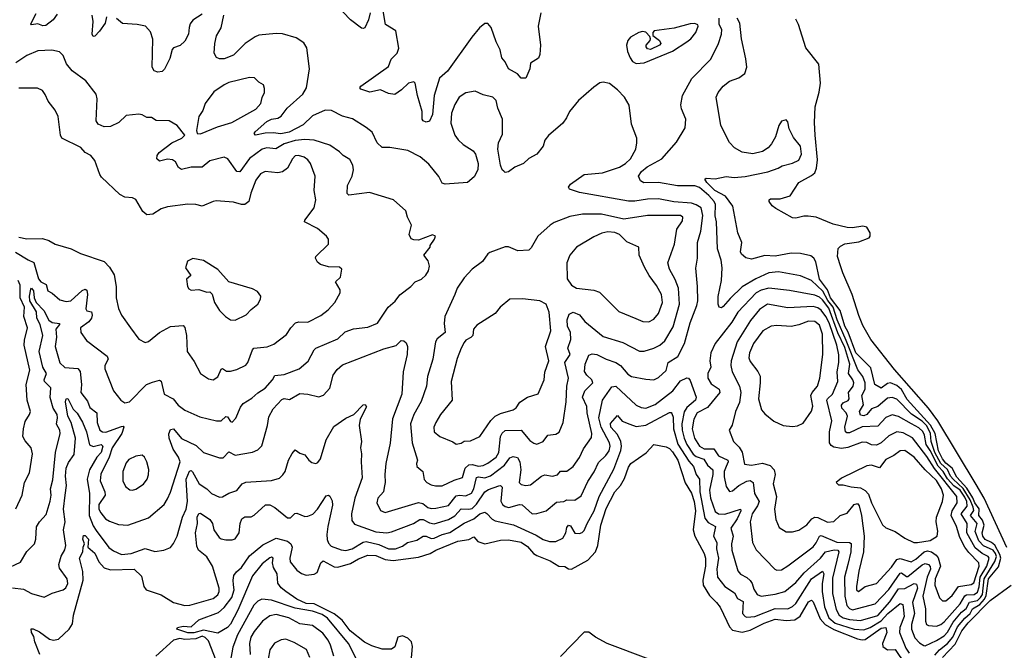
# Model space of a CAD drawing. Extents: x 1246230 to 1426786, y 660032 to 763141.
# Tile 478 of 566: x 1402920 to 1409155, y 711211 to 715206. Entities that reach past the tile are written whole.
import ezdxf

# ---------------------------------------------------------------- set-up
doc = ezdxf.new("R2010")
doc.units = 0

msp = doc.modelspace()

# ---------------------------------------------------------------- linework, layer by layer
at = {"layer": '0CON10XD'}
for points in [[(1405139.7, 715250.3), (1405130, 715205), (1405106.2, 715155), (1405095, 715150), (1405085, 715153.3), (1405014.3, 715204.3), (1404925, 715300)], [(1402875, 711606.9), (1402945, 711598.6), (1402995, 711572.1), (1403075, 711547.5), (1403125, 711572.9), (1403195, 711593.8), (1403212.1, 711607.9), (1403225.3, 711635), (1403221.2, 711665), (1403171.9, 711731.9), (1403167.5, 711755), (1403181.9, 711808.1), (1403205, 711848.1), (1403212.5, 711875), (1403197.3, 711975), (1403207.6, 712025), (1403196.9, 712105), (1403207.2, 712195), (1403216.2, 712255), (1403209.8, 712315), (1403214.8, 712365.2), (1403228.7, 712401.3), (1403265, 712451.2), (1403273, 712555), (1403245.4, 712655.4), (1403224.3, 712695), (1403210, 712785), (1403215, 712804.3), (1403225, 712805.5), (1403259.3, 712739.3), (1403285, 712712.7), (1403317.5, 712657.5), (1403342.8, 712595), (1403362.9, 712512.9), (1403385, 712501.9), (1403435, 712514.2), (1403445.6, 712505), (1403436.1, 712465), (1403409.5, 712435), (1403361.3, 712355), (1403346.7, 712295), (1403362.3, 712205), (1403359.1, 712065), (1403385, 711999.3), (1403405, 711970.5), (1403485, 711862.5), (1403515, 711840.9), (1403565, 711818.8), (1403625, 711825.3), (1403715, 711855.6), (1403775, 711838.2), (1403833.4, 711846.6), (1403875, 711861.9), (1403895, 711887.5), (1403917.2, 711935), (1403952, 712055), (1403975.2, 712105), (1403982.6, 712155), (1403974.9, 712295.1), (1403995, 712346.4), (1404005, 712349.5), (1404015, 712341.4), (1404057.5, 712265), (1404105, 712233.6), (1404135, 712204.6), (1404185, 712181.1), (1404205, 712183.8), (1404245, 712206.8), (1404295, 712224.5), (1404328.6, 712265), (1404352.6, 712277.4), (1404515, 712287.5), (1404565, 712301.9), (1404586.9, 712323.1), (1404600.6, 712345), (1404621.4, 712415), (1404645, 712458.8), (1404665, 712481.2), (1404695, 712460), (1404725, 712449.2), (1404751.4, 712415), (1404770.7, 712400.7), (1404795, 712395.5), (1404808.1, 712401.9), (1404825.4, 712425), (1404861.5, 712545), (1404910, 712630), (1404985, 712682.5), (1405035.3, 712704.7), (1405095, 712765.5), (1405108.5, 712768.5), (1405115.7, 712754.3), (1405076.6, 712675), (1405070.4, 712635), (1405085.5, 712535), (1405077.8, 712495), (1405085.4, 712455.4), (1405082.1, 712405), (1405088.2, 712305), (1405043.1, 712175), (1405022.1, 712075), (1405023.8, 712033.8), (1405040.8, 712010.8), (1405175, 711961), (1405244.8, 711955.2), (1405275, 711961.1), (1405414.4, 712015.6), (1405455, 712040.7), (1405475, 712040.2), (1405515, 712018.7), (1405545, 712012.2), (1405635, 712040.4), (1405676.2, 712063.8), (1405715, 712107.5), (1405765, 712105.2), (1405785, 712110.4), (1405813.4, 712136.6), (1405865, 712215.3), (1405889.1, 712230.9), (1405955, 712253.8), (1405965, 712254.4), (1405974.6, 712244.6), (1405967, 712157), (1405976.9, 712135), (1405995, 712122.1), (1406016.9, 712116.9), (1406085, 712134.7), (1406102.5, 712132.5), (1406165, 712076.4), (1406195, 712077.9), (1406253.8, 712095), (1406320, 712150), (1406365, 712154.6), (1406385.2, 712164.8), (1406435, 712162.7), (1406475, 712190.6), (1406519, 712281), (1406558.7, 712341.3), (1406585, 712401.9), (1406632.5, 712445), (1406652.2, 712475), (1406659.1, 712505), (1406656.1, 712525), (1406602.1, 712625), (1406588.2, 712685), (1406610, 712795), (1406670.2, 712879.8), (1406695, 712884.5), (1406825, 712763.6), (1406855, 712748.8), (1406885, 712744.6), (1406945, 712767.6), (1407055.2, 712854.8), (1407105, 712918.8), (1407145, 712937.3), (1407155, 712934.4), (1407165, 712920.8), (1407205, 712816), (1407200, 712795), (1407145, 712749.8), (1407128.4, 712721.6), (1407112.9, 712645), (1407114.6, 712605), (1407127.3, 712555), (1407144.6, 712515), (1407184.4, 712454.4), (1407205, 712439.2), (1407252.9, 712422.9), (1407275, 712383.6), (1407310.3, 712355), (1407309.1, 712325), (1407287.4, 712225), (1407295.7, 712175), (1407325, 712090), (1407345.2, 712075.2), (1407385, 712073.9), (1407485.8, 712105), (1407486.4, 712095), (1407463.3, 712045), (1407423.9, 711985), (1407438.6, 711935), (1407428, 711885), (1407428.9, 711845), (1407468.2, 711715), (1407484.8, 711694.8), (1407525, 711672.1), (1407545, 711652.7), (1407558.7, 711635), (1407569.1, 711599.1), (1407590, 711565), (1407615, 711554.6), (1407705, 711567.6), (1407765, 711584.1), (1407835, 711641.3), (1407888.6, 711701.4), (1407992.4, 711795), (1408022.5, 711835), (1408077.9, 711847.9), (1408101.2, 711845), (1408107.3, 711835), (1408068.2, 711668.2), (1408068.2, 711571.8), (1408089.9, 711469.9), (1408109.6, 711435), (1408135, 711417.4), (1408175, 711407), (1408245, 711401), (1408355, 711431.6), (1408431, 711519), (1408485, 711600.8), (1408526.4, 711603.6), (1408584.5, 711635.5), (1408600.3, 711630.2), (1408604.8, 711605), (1408574.9, 711515), (1408585.8, 711445), (1408568.5, 711375), (1408568.6, 711345), (1408589.6, 711289.6), (1408618.6, 711258.6), (1408645, 711240.9), (1408655, 711240.6), (1408726.7, 711273.3), (1408775, 711304.1), (1408795, 711326.1), (1408831.2, 711388.8), (1408885, 711453.9), (1408913.6, 711476.4), (1408934.6, 711515.4), (1408985, 711526.1), (1409005.4, 711545), (1409017, 711565), (1409026.9, 711665), (1409096.3, 711773.7), (1409105.1, 711805), (1409099.8, 711825), (1409085, 711845.6), (1409023.2, 711873.2), (1408993.9, 711903.9), (1408970, 711965), (1408984.5, 712015), (1408941.7, 712065), (1408962, 712098), (1408959.2, 712119.2), (1408939.2, 712165), (1408895.5, 712235.5), (1408832.4, 712295), (1408815.6, 712315), (1408796.2, 712356.2), (1408754, 712394), (1408716.4, 712465), (1408692.9, 712535), (1408688.3, 712585), (1408665, 712633.6), (1408635, 712663.9), (1408567.8, 712707.8), (1408475, 712802), (1408445, 712813.4), (1408415, 712807.9), (1408355, 712755.4), (1408315, 712740.3), (1408284.5, 712705), (1408265, 712697.2), (1408245, 712700.6), (1408239.3, 712725), (1408263.4, 712766.6), (1408253.2, 712825), (1408274.4, 712865), (1408273.3, 712905), (1408260.5, 712945), (1408227.5, 712987.5), (1408153, 713173), (1408096.9, 713305), (1408070.6, 713385), (1408037.6, 713427.6), (1408006.3, 713486.3), (1407935, 713553.3), (1407865, 713582.7), (1407725, 713609.8), (1407665, 713603.4), (1407580.9, 713565), (1407495, 713513.9), (1407419, 713441), (1407375, 713388.5), (1407365, 713381.5), (1407350, 713385), (1407343.1, 713403.1), (1407342.9, 713452.9), (1407364.7, 713554.7), (1407369.1, 713635), (1407361.8, 713681.8), (1407338.2, 713755), (1407332.2, 713925), (1407323.7, 713963.7), (1407325.5, 714035), (1407317.4, 714055), (1407285, 714093.1), (1407225, 714142.1), (1407195, 714153.7), (1407085, 714153), (1406965.8, 714174.2), (1406873.1, 714173.1), (1406852.5, 714185), (1406839.2, 714215), (1406858.6, 714245), (1406893.5, 714275), (1406985.8, 714325), (1407078.8, 714431.2), (1407135, 714521.2), (1407137.8, 714575), (1407111.2, 714641.2), (1407107.7, 714667.7), (1407117.5, 714725), (1407176.3, 714833.7), (1407296.9, 714955), (1407346, 715055), (1407364.6, 715115), (1407365.9, 715145), (1407349.3, 715175), (1407348.8, 715215)], [(1403157.9, 715242.1), (1403131.1, 715205), (1403085, 715168.6), (1403067.3, 715167.3), (1403035, 715180.5), (1402994.3, 715174.3), (1402990.9, 715180.9), (1403025, 715244.5)], [(1403470.6, 715225), (1403460.6, 715185), (1403425, 715133.1), (1403395, 715102), (1403385, 715100), (1403379.2, 715115), (1403384.6, 715194.6), (1403378.8, 715235)], [(1404075, 715241.2), (1404016.1, 715203.9), (1404000, 715180), (1403994.2, 715155.8), (1403988, 715115), (1403965, 715070), (1403937, 715043), (1403895, 715027.5), (1403885, 715018), (1403869.9, 714960.1), (1403838.1, 714891.9), (1403822.8, 714877.2), (1403795, 714873.5), (1403771.1, 714881.1), (1403758.5, 714905), (1403763.6, 715083.6), (1403749.4, 715129.4), (1403716.2, 715165), (1403665, 715176.2), (1403571.1, 715181.1), (1403532.9, 715212.9)], [(1407129.2, 713155), (1407165.3, 713285), (1407208.9, 713395), (1407214.1, 713425), (1407213.5, 713515), (1407202.7, 713632.7), (1407211.5, 713695), (1407213.2, 713795), (1407233.3, 713866.7), (1407245.2, 713965), (1407235, 714014.5), (1407205, 714033.7), (1407173.6, 714043.6), (1407063.3, 714053.3), (1406965, 714070.6), (1406895, 714070), (1406815, 714057.4), (1406775, 714057.1), (1406465, 714110.4), (1406402.5, 714132.5), (1406396.2, 714145), (1406408, 714165), (1406495, 714226.2), (1406611.2, 714235), (1406719, 714271), (1406756.2, 714295), (1406788.2, 714325), (1406821.2, 714385), (1406829.1, 714425), (1406827.5, 714455), (1406794.4, 714545), (1406778.8, 714665), (1406750, 714715), (1406705, 714761.9), (1406655, 714801.2), (1406615, 714811.2), (1406595, 714806), (1406555, 714779.2), (1406458, 714695), (1406402, 714625), (1406383.8, 714585), (1406359.4, 714550.6), (1406268, 714472), (1406246.3, 714443.7), (1406234.4, 714405), (1406195.8, 714355), (1406143.4, 714326.6), (1406110, 714295), (1406055, 714272), (1406015, 714242.5), (1405995, 714238.8), (1405985, 714246.2), (1405975.8, 714255.8), (1405965.8, 714285), (1405947.5, 714385), (1405952.5, 714425), (1405978.1, 714481.9), (1405978.1, 714575), (1405948, 714645), (1405936.5, 714695), (1405916.2, 714715), (1405855, 714729.2), (1405805, 714752.5), (1405745, 714741.9), (1405702.9, 714715), (1405675, 714668), (1405654.5, 714615), (1405650.2, 714550.2), (1405675.3, 714475.3), (1405696.2, 714445), (1405727.5, 714415), (1405791.9, 714375), (1405806.7, 714355), (1405824.5, 714295), (1405822.2, 714255), (1405798.3, 714211.7), (1405755.4, 714174.6), (1405614.3, 714164.3), (1405595, 714171.2), (1405575, 714213.8), (1405511.1, 714291.1), (1405456.9, 714336.9), (1405377.1, 714377.1), (1405265, 714397.3), (1405215, 714395.6), (1405184.4, 714425), (1405153, 714493), (1405115, 714524), (1405028, 714578), (1404964.1, 714594.1), (1404895, 714631.1), (1404855, 714633.2), (1404775, 714596.8), (1404715, 714539.7), (1404627.2, 714492.8), (1404573.3, 714483.3), (1404525, 714489.5), (1404475, 714487.3), (1404412.5, 714475), (1404405.8, 714485), (1404410.6, 714495), (1404485, 714561.1), (1404515, 714575.3), (1404555, 714582.9), (1404575.4, 714595), (1404614.8, 714645.2), (1404712.2, 714735), (1404737.1, 714775), (1404755.6, 714895), (1404737.9, 715027.9), (1404719.7, 715059.7), (1404670.2, 715090.2), (1404585, 715116.2), (1404545, 715119.3), (1404435, 715107.3), (1404411.5, 715098.5), (1404348.1, 715055), (1404275, 714981.2), (1404215, 714958.9), (1404185, 714958.1), (1404165.6, 714965.6), (1404152, 714995), (1404155.6, 715055), (1404166.9, 715103.1), (1404196.9, 715155), (1404212.5, 715235)], [(1406220.7, 715249.3), (1406204.2, 715165), (1406219.2, 715045), (1406213.8, 714985), (1406205, 714962.5), (1406155, 714930), (1406150, 714895), (1406125, 714836.7), (1406096.4, 714836.4), (1406072.3, 714862.3), (1406015, 714893.8), (1405995, 714940), (1405974.2, 714965), (1405962.9, 715015), (1405937.5, 715065), (1405905, 715157.5), (1405885, 715182.5), (1405865, 715182.5), (1405831.2, 715155), (1405783.6, 715096.4), (1405629.5, 714880.5), (1405579.2, 714835), (1405545.3, 714725), (1405535.1, 714604.9), (1405516.2, 714563.8), (1405495, 714557.4), (1405475.5, 714565), (1405469.4, 714575), (1405468.9, 714625), (1405439.6, 714725), (1405425, 714803.3), (1405415, 714812.5), (1405381.4, 714805), (1405338.8, 714761.2), (1405295, 714732.5), (1405255, 714737.8), (1405205, 714761.2), (1405136.9, 714746.9), (1405080, 714765), (1405073.8, 714775), (1405081.2, 714785), (1405255, 714910.5), (1405272.5, 714955), (1405309.5, 714995), (1405320, 715025), (1405301.2, 715135), (1405236.4, 715176.4), (1405221.7, 715261.7)], [(1407518.6, 714958.6), (1407491.8, 715085), (1407480, 715185), (1407463.1, 715215)], [(1409171.9, 711861.9), (1409027.4, 712175), (1408977.4, 712262.6), (1408735.2, 712665.2), (1408675, 712744.5), (1408460.3, 712990.3), (1408310.5, 713180.5), (1408259.6, 713269.6), (1408233.1, 713333.1), (1408191.8, 713465), (1408131.9, 713601.9), (1408120.6, 713640.6), (1408099.9, 713705), (1408103.3, 713756.7), (1408117.6, 713772.4), (1408145, 713785.4), (1408235, 713798.2), (1408299.4, 713825), (1408306.8, 713835), (1408305.7, 713855), (1408285, 713892), (1408259.2, 713899.2), (1408195, 713888.4), (1408159.7, 713889.7), (1408071.3, 713911.3), (1407965, 713954.7), (1407912.5, 713962.5), (1407885, 713961.6), (1407835, 713948.2), (1407815, 713950.5), (1407709.3, 714009.3), (1407685, 714027.5), (1407666.7, 714055), (1407666.7, 714065), (1407675, 714071.2), (1407735, 714070.8), (1407799.1, 714090.9), (1407854.6, 714175), (1407935, 714218.6), (1407955, 714235.4), (1407967, 714265), (1407972, 714318), (1407958.4, 714475), (1407953.1, 714555), (1407956.6, 714653.4), (1407983, 714747), (1407991.2, 714805), (1407980.4, 714925), (1407898.1, 715028.1), (1407851.8, 715175), (1407835, 715208.8)], [(1406825, 714928.5), (1406875, 714933.3), (1407055, 715007.3), (1407144.3, 715065), (1407169.4, 715085), (1407202.5, 715125), (1407217.1, 715165), (1407214.3, 715174.3), (1407195, 715181.1), (1407165, 715180), (1407065, 715153.3), (1406938.8, 715135), (1406930, 715125), (1406930.6, 715105), (1406972, 715075), (1406979.7, 715055), (1406972.5, 715045), (1406915, 715018), (1406895, 715021.2), (1406887, 715035), (1406887.4, 715045), (1406913.3, 715075), (1406914.7, 715085), (1406910.6, 715100.6), (1406885, 715128.1), (1406865, 715131.1), (1406840, 715125), (1406789.2, 715095), (1406771.9, 715075), (1406762.2, 715045), (1406769.1, 715005), (1406785.5, 714965), (1406801.7, 714941.7), (1406825, 714928.5)], [(1403883.7, 714426.3), (1403947.5, 714455), (1403966.7, 714475), (1403917.5, 714535), (1403866.4, 714566.4), (1403785, 714568), (1403755, 714586.2), (1403725, 714586), (1403695, 714604), (1403675, 714606.9), (1403595, 714598.8), (1403548, 714555), (1403495, 714529.1), (1403455, 714527.8), (1403416.2, 714545), (1403404.2, 714565), (1403410, 714705), (1403404, 714735), (1403338.9, 714818.9), (1403251.4, 714881.4), (1403217.2, 714927.2), (1403195, 714978.8), (1403171.7, 715001.7), (1403123.3, 715013.3), (1403035, 715008), (1402965, 714979.2), (1402895, 714932)], [(1408715, 711180.2), (1408745, 711214.8), (1408795, 711254.2), (1408828.9, 711295), (1408859.8, 711360.2), (1408905, 711416), (1408938.3, 711445), (1408955, 711475.1), (1408999.5, 711500.6), (1409029.6, 711535), (1409041.5, 711558.5), (1409054.9, 711665), (1409118.9, 711741.1), (1409133.3, 711795), (1409127.8, 711817.8), (1409095, 711877.1), (1409075, 711894.2), (1409035, 711913.9), (1409018.6, 711935), (1409015.7, 711955), (1409028.5, 712005), (1409016.3, 712036.3), (1408995.1, 712065), (1408996.7, 712106.7), (1408969, 712145), (1408956.9, 712176.9), (1408919.1, 712239.1), (1408855, 712308.5), (1408824.9, 712365), (1408785, 712396.6), (1408765, 712423.5), (1408738.4, 712475), (1408718.3, 712585), (1408687.7, 712637.7), (1408539.4, 712799.4), (1408505, 712862.9), (1408475, 712888.9), (1408435, 712905.5), (1408415, 712900.7), (1408375, 712872.4), (1408336.2, 712896.2), (1408310.7, 713000.7), (1408214.5, 713095), (1408167, 713227), (1408145, 713264.7), (1408115.8, 713364.2), (1408055, 713444.2), (1408035.1, 713495.1), (1407985, 713562.8), (1407962.2, 713672.2), (1407948.8, 713695), (1407929.6, 713709.6), (1407865.3, 713724.7), (1407805, 713726.1), (1407705, 713708.1), (1407638.3, 713711.7), (1407555, 713689.9), (1407518.6, 713698.6), (1407491.2, 713721.2), (1407485.6, 713735), (1407493.4, 713795), (1407468.7, 713855), (1407435.8, 714025), (1407388.9, 714088.9), (1407322.6, 714125), (1407270.9, 714175), (1407258.6, 714195), (1407267.9, 714202.1), (1407325, 714198.6), (1407395, 714212.5), (1407445, 714205.5), (1407515, 714213.3), (1407657, 714243), (1407722.5, 714265), (1407749.2, 714280.8), (1407815, 714297.1), (1407855, 714316), (1407871.9, 714355), (1407864.2, 714405), (1407820.7, 714460.7), (1407792, 714515), (1407785, 714560), (1407775, 714572.5), (1407745, 714562.5), (1407728, 714535), (1407705.5, 714464.5), (1407680.7, 714419.3), (1407660, 714395), (1407625, 714371.4), (1407563, 714357), (1407495, 714367.5), (1407445.8, 714395), (1407415, 714428), (1407359.4, 714535), (1407331.2, 714715), (1407342.5, 714745), (1407375, 714786), (1407415, 714816), (1407475, 714838), (1407512, 714865), (1407524.2, 714905), (1407518.6, 714958.6)], [(1404065, 714482.9), (1404171.9, 714528.1), (1404264, 714555), (1404415, 714639.4), (1404447.1, 714675), (1404455.9, 714714.1), (1404470.8, 714745), (1404470.7, 714770.7), (1404463, 714793), (1404435, 714810), (1404407.1, 714837.1), (1404375, 714840), (1404245, 714808.1), (1404215, 714794.3), (1404150.5, 714749.5), (1404094.2, 714675), (1404079.1, 714630.9), (1404055, 714592.5), (1404038.8, 714505), (1404043.3, 714485), (1404065, 714482.9)], [(1403081.8, 714731.8), (1403065, 714757.5), (1403032.4, 714772.4), (1402915, 714772.5)], [(1402915, 713828.5), (1402965, 713817.1), (1403065, 713820.6), (1403105, 713807.1), (1403145, 713784.2), (1403245.5, 713755.5), (1403305, 713724), (1403455, 713673.5), (1403489.1, 713639.1), (1403519.1, 713589.1), (1403531.9, 713515), (1403530, 713445), (1403545, 713377.5), (1403565, 713333.8), (1403622.5, 713255), (1403675, 713182), (1403715, 713161.2), (1403735, 713168), (1403805, 713225.6), (1403875, 713263.6), (1403955, 713268.6), (1403965.3, 713255.3), (1403976.2, 713205), (1403980, 713105), (1404025, 713040), (1404064.6, 712964.6), (1404115, 712931.4), (1404145, 712925.6), (1404175, 712944.4), (1404195, 712992.5), (1404205, 712996.7), (1404229.1, 712979.1), (1404255, 712980.4), (1404295, 712991.2), (1404351.5, 713018.5), (1404365.6, 713035), (1404393.8, 713115), (1404402.9, 713125), (1404486.3, 713133.7), (1404529.4, 713150.6), (1404608.9, 713211.1), (1404636.2, 713253.8), (1404666.2, 713285), (1404686.8, 713293.2), (1404745, 713289.5), (1404827.7, 713332.3), (1404872.6, 713367.4), (1404916, 713415), (1404948.8, 713475), (1404948.8, 713495), (1404920, 713545), (1404952.5, 713575), (1404960, 713625), (1404945, 713638.8), (1404875, 713641.4), (1404825.7, 713655.7), (1404805, 713670), (1404793.3, 713695), (1404796.2, 713705), (1404876.2, 713785), (1404876.2, 713815), (1404863.3, 713835), (1404805, 713884), (1404724, 713925), (1404725, 713936.7), (1404785, 714013.3), (1404796, 714065), (1404785.6, 714125), (1404790.5, 714215), (1404762.3, 714295), (1404745, 714318.5), (1404722.5, 714335), (1404685, 714346.1), (1404665, 714343.6), (1404647.1, 714325), (1404615, 714265.8), (1404585, 714242.9), (1404555, 714235.6), (1404475, 714243.5), (1404445, 714229.5), (1404415, 714188.6), (1404383.7, 714106.4), (1404371.1, 714055), (1404345, 714034.4), (1404325, 714034.4), (1404275, 714050.6), (1404165, 714057.8), (1404144.6, 714055.4), (1404075, 714024.5), (1404035, 714035.6), (1403985, 714038.1), (1403855, 714020.8), (1403815, 714008.6), (1403763.8, 713975), (1403725, 713970), (1403700.5, 713990.5), (1403655, 714068), (1403635, 714077.5), (1403585, 714081.4), (1403555, 714098), (1403438.3, 714208.3), (1403426.7, 714225), (1403396, 714315), (1403370, 714345), (1403335.5, 714365.5), (1403307, 714397), (1403186.5, 714456.5), (1403178.1, 714475), (1403163, 714593), (1403145, 714633.3), (1403100.6, 714690.6), (1403081.8, 714731.8)], [(1402892.7, 713732.7), (1402974.5, 713685.5), (1403008.9, 713668.9), (1403039.6, 713565), (1403054.7, 713545), (1403087.8, 713527.8), (1403097.8, 713487.8), (1403125, 713473.1), (1403175, 713432), (1403215, 713421.1), (1403243.8, 713425), (1403315, 713491.1), (1403335, 713498.1), (1403345, 713493.8), (1403349.4, 713465), (1403338.2, 713375), (1403345, 713362.2), (1403375.3, 713355.3), (1403379.1, 713335), (1403374.2, 713315), (1403358.2, 713291.8), (1403305.8, 713255), (1403307.1, 713225), (1403343, 713173), (1403474.5, 713075), (1403480.5, 713055), (1403459.1, 713015), (1403459.2, 712995), (1403514.5, 712855), (1403561.4, 712795), (1403585, 712779.4), (1403615, 712785.5), (1403723.3, 712895), (1403760.3, 712909.7), (1403805, 712923.3), (1403815, 712916.7), (1403834.4, 712834.4), (1403892.5, 712805), (1403924.4, 712765), (1403965, 712733.3), (1404061.2, 712691.2), (1404165.8, 712664.2), (1404195, 712664.2), (1404225, 712692.5), (1404235, 712690), (1404255, 712661.2), (1404265, 712656.2), (1404288.3, 712681.7), (1404317.5, 712752.5), (1404334.4, 712775), (1404391.1, 712808.9), (1404427.4, 712842.6), (1404475, 712872.2), (1404521.5, 712925), (1404535, 712953.1), (1404595, 712958.8), (1404690, 712995), (1404746.6, 713043.4), (1404784.7, 713115.3), (1404795, 713124.4), (1404934.7, 713185.3), (1404980.4, 713229.6), (1405035, 713246.9), (1405125, 713257.5), (1405186, 713284), (1405254.2, 713385), (1405296.9, 713423.1), (1405327.3, 713462.7), (1405396, 713515), (1405423.8, 713545), (1405465, 713563.1), (1405492.8, 713587.2), (1405509.2, 713615), (1405514.2, 713645), (1405507.7, 713677.7), (1405480, 713715), (1405520, 713765), (1405520, 713775), (1405547.5, 713815), (1405552.5, 713835), (1405535, 713843.3), (1405445, 713809.4), (1405415, 713810.8), (1405398.6, 713818.6), (1405387.5, 713845), (1405401.5, 713905), (1405375.7, 713955.7), (1405366, 713995), (1405287.5, 714065), (1405135, 714111.4), (1405003.8, 714095), (1404994.5, 714105), (1404996.4, 714155), (1405026.2, 714215), (1405033.1, 714255), (1405029.6, 714285), (1405010.4, 714320.4), (1404967.5, 714345), (1404945, 714370), (1404885, 714411.9), (1404785, 714443.2), (1404726.5, 714446.5), (1404665, 714440.3), (1404595, 714420.7), (1404541.6, 714388.4), (1404485, 714395.3), (1404455, 714385.4), (1404375, 714326.8), (1404315, 714241.8), (1404295, 714245.5), (1404237.1, 714325), (1404215, 714335.6), (1404125, 714312.5), (1404075, 714270.9), (1404005, 714272.3), (1403945, 714257.5), (1403925, 714270), (1403906.5, 714305), (1403888, 714318), (1403856.9, 714323.1), (1403805, 714309.2), (1403789.2, 714325), (1403790.6, 714345), (1403803.1, 714365), (1403883.7, 714426.3)], [(1405552.6, 712252.6), (1405595, 712253.3), (1405671, 712289), (1405724.6, 712305.4), (1405741.9, 712365), (1405763.3, 712386.7), (1405785, 712388.9), (1405825, 712378.8), (1405855, 712382.6), (1405885, 712396), (1405936.8, 712435), (1405955.2, 712465), (1405965, 712565.7), (1405975, 712586.5), (1405995, 712603.8), (1406096.2, 712606.2), (1406150.8, 712540.8), (1406175, 712523.1), (1406195, 712516.9), (1406235.5, 712534.5), (1406265, 712574.5), (1406315, 712580), (1406336.7, 712593.3), (1406362.5, 712655), (1406380, 712785), (1406385.3, 712885), (1406394.7, 712935), (1406372.6, 713035), (1406405.3, 713085), (1406391.8, 713125), (1406409.9, 713179.9), (1406407.7, 713225), (1406389.8, 713265), (1406387.5, 713305), (1406398.7, 713341.3), (1406425, 713353.6), (1406465, 713336.7), (1406499.5, 713295), (1406615, 713199.2), (1406740.5, 713160.5), (1406845, 713107.1), (1406875, 713106.9), (1406935, 713125.4), (1406973.1, 713145), (1407005, 713171.8), (1407059.2, 713260.9), (1407098.2, 713405), (1407092, 713505), (1407070.3, 713560.3), (1407034.5, 713625), (1407024.5, 713665), (1407067.7, 713785), (1407080.9, 713879.1), (1407117, 713933), (1407120.6, 713955), (1407105, 713965.9), (1406895, 713966.4), (1406745, 713942.7), (1406605, 713973.8), (1406485, 713973.9), (1406405, 713960), (1406305, 713921.4), (1406280, 713905), (1406202, 713835), (1406159.7, 713760.3), (1406143.3, 713746.7), (1406075, 713742), (1406015, 713766.7), (1405995, 713766.2), (1405897.7, 713732.3), (1405885, 713723.3), (1405851.2, 713675), (1405785, 713625.8), (1405735, 713570.8), (1405691.1, 713505), (1405676.7, 713465), (1405611.9, 713325), (1405607.8, 713282.2), (1405613.6, 713225), (1405564.3, 713185), (1405553.7, 713166.3), (1405537.3, 713055), (1405501.8, 712945), (1405496.4, 712885), (1405461.9, 712788.1), (1405415.2, 712704.8), (1405395.3, 712645), (1405405.4, 712525), (1405439.2, 712415), (1405432.5, 712395), (1405434.2, 712375), (1405473.2, 712343.2), (1405482.5, 712292.5), (1405498, 712275), (1405525, 712259.4), (1405552.6, 712252.6)], [(1406905, 713291.9), (1406935, 713309.2), (1406965.5, 713345), (1406990.8, 713415), (1406985.4, 713465), (1406952.7, 713522.7), (1406905.4, 713585.4), (1406877.6, 713637.6), (1406842.9, 713715), (1406840, 713765), (1406765, 713799.5), (1406718.8, 713845), (1406688.3, 713858.3), (1406645, 713861.7), (1406607, 713853), (1406555, 713829.7), (1406445.3, 713764.8), (1406404.5, 713715), (1406385.6, 713665), (1406387.8, 713565), (1406415.4, 713525.4), (1406445.4, 713505.4), (1406555, 713492.2), (1406590.9, 713480.9), (1406715, 713358.1), (1406822.5, 713312.5), (1406865.8, 713294.2), (1406905, 713291.9)], [(1404285, 713302), (1404355, 713336), (1404385, 713370), (1404428, 713405), (1404446, 713435), (1404446.2, 713455), (1404426.2, 713485), (1404395, 713500.6), (1404245, 713546.2), (1404175, 713623.3), (1404085, 713681.2), (1404017, 713693), (1403983.6, 713676.4), (1403970, 713635), (1404003.3, 713585), (1403977, 713563), (1403982, 713515), (1403991.2, 713501.2), (1404005, 713493.8), (1404055, 713496), (1404105, 713480.8), (1404125, 713481.2), (1404138.3, 713468.3), (1404153.3, 713415), (1404185, 713363.3), (1404223.3, 713325), (1404255, 713303.8), (1404285, 713302)], [(1402895, 712108), (1402936.7, 712195), (1402951.5, 712275), (1402982.5, 712335), (1403000.6, 712455), (1402993.1, 712495), (1402955, 712537.5), (1402940, 712565), (1402943.6, 712615), (1402955, 712660), (1402983.1, 712705), (1402987.8, 712725), (1402967.5, 712795), (1402961.1, 712895), (1402983.3, 712985), (1402949, 713145), (1402950.3, 713175), (1402969.6, 713255), (1402946.8, 713325), (1402950.6, 713385), (1402922.9, 713445), (1402922.6, 713525), (1402911.1, 713555)], [(1402825, 711722.7), (1402925, 711770.8), (1402965, 711838), (1403013.4, 711886.6), (1403022.2, 711915), (1403026.2, 711993.8), (1403045, 712024.3), (1403088.7, 712071.3), (1403113.4, 712156.6), (1403118.6, 712195), (1403115.3, 712235), (1403129.7, 712290.3), (1403146.1, 712465), (1403176.7, 712585), (1403174.6, 712605), (1403153.2, 712643.2), (1403158.9, 712685), (1403156.9, 712705), (1403132.4, 712745), (1403113.3, 712813.3), (1403116.8, 712875), (1403077.1, 712915), (1403074.4, 712924.4), (1403090.2, 712965), (1403065.9, 713005.9), (1403044, 713105), (1403065.5, 713205), (1403050.4, 713275), (1403029.1, 713315), (1403026.3, 713355), (1402985.2, 713425), (1402982.8, 713455), (1402990.1, 713499.9), (1402995, 713505.4), (1403008.2, 713488.2), (1403011.8, 713445), (1403023.8, 713413.8), (1403072.4, 713365), (1403103.6, 713303.6), (1403125, 713287.3), (1403172, 713282), (1403173.1, 713275), (1403148.6, 713245), (1403152.5, 713195), (1403145.7, 713135), (1403175, 713032.9), (1403205, 713002.1), (1403287.5, 712997.5), (1403302.7, 712977.3), (1403312, 712895), (1403308.2, 712845), (1403348.8, 712788.8), (1403365, 712750), (1403407.5, 712715), (1403410.7, 712655), (1403428.5, 712605), (1403444, 712595), (1403465, 712592.9), (1403565, 712630), (1403575, 712631.4), (1403580, 712625), (1403567.8, 712585), (1403505.1, 712494.9), (1403487.3, 712435), (1403433.7, 712326.3), (1403429.5, 712285), (1403458.6, 712215), (1403460.6, 712195), (1403421.8, 712135), (1403422.1, 712105), (1403432.8, 712082.8), (1403463.9, 712043.9), (1403488.7, 712028.7), (1403545, 712008.2), (1403605, 712003.3), (1403735, 712050.6), (1403835, 712134.2), (1403855, 712171.2), (1403875.9, 712214.1), (1403935.3, 712405), (1403925.3, 712435), (1403891.7, 712485), (1403866.6, 712555), (1403865, 712582.5), (1403875, 712609.2), (1403895, 712614.3), (1403945, 712553.1), (1404038.1, 712508.1), (1404085, 712463.6), (1404185, 712431.4), (1404208.5, 712431.5), (1404245, 712467.8), (1404285, 712448.5), (1404393.6, 712466.4), (1404427.7, 712482.3), (1404453.1, 712506.9), (1404489.2, 712635), (1404498.8, 712691.2), (1404525, 712741.4), (1404579.3, 712800.7), (1404595, 712806.7), (1404629.2, 712800.8), (1404695, 712837.9), (1404745.6, 712834.4), (1404815, 712818.1), (1404845, 712827.1), (1404885, 712871.2), (1404904.5, 712955), (1404930.2, 712989.8), (1404965, 713019.5), (1405225, 713120.8), (1405305, 713142.5), (1405335, 713173.1), (1405352.6, 713172.6), (1405368.3, 713158.3), (1405376.9, 713135), (1405374.3, 713084.3), (1405348.9, 712975), (1405339.3, 712835), (1405281.7, 712678.3), (1405266.7, 712523.3), (1405238.4, 712395), (1405231.6, 712325), (1405234.6, 712275), (1405227.7, 712242.3), (1405222.9, 712215), (1405188.2, 712175), (1405181.8, 712145), (1405205, 712096.9), (1405235, 712084.7), (1405445, 712147.3), (1405472.2, 712142.2), (1405505, 712115.9), (1405525, 712110.2), (1405555, 712110.8), (1405635, 712129.7), (1405685, 712190), (1405705, 712194), (1405745, 712189.3), (1405782.1, 712207.9), (1405796.3, 712233.7), (1405813.8, 712306.2), (1405825, 712310), (1405866, 712304), (1405902.6, 712317.4), (1405990, 712385), (1406025, 712430.8), (1406045, 712439.6), (1406072.9, 712432.9), (1406086.6, 712405), (1406094.7, 712355), (1406083.8, 712275), (1406095, 712262.2), (1406125, 712255.5), (1406155, 712258.9), (1406225, 712314.5), (1406245, 712322.7), (1406295, 712314.5), (1406326.9, 712323.1), (1406345, 712345.8), (1406385, 712346.9), (1406425, 712376.7), (1406465, 712431.9), (1406491.3, 712488.7), (1406540.4, 712559.6), (1406542.4, 712585), (1406512.9, 712715), (1406511.1, 712755), (1406485.2, 712815), (1406498.2, 712855), (1406550, 712905), (1406542.9, 712925), (1406510.7, 712955), (1406497.8, 712977.8), (1406502.1, 713025), (1406525, 713081.1), (1406545, 713089.1), (1406575, 713085.4), (1406634.3, 713055), (1406695.2, 713035.2), (1406725, 713015.4), (1406770.3, 712960.3), (1406795, 712946.2), (1406885, 712928.6), (1406935, 712925.7), (1406965, 712938.6), (1407015, 712984.4), (1407027.1, 713035), (1407087.7, 713072.3), (1407129.2, 713155)], [(1408725, 711364.8), (1408753.1, 711375), (1408775, 711392.6), (1408875.5, 711505), (1408905, 711556.5), (1408916.9, 711563.1), (1408965, 711564.9), (1408985, 711580.2), (1408997, 711613), (1409002, 711675), (1409044.7, 711745), (1409060.5, 711795), (1409054.2, 711805), (1409015, 711825.7), (1408970.4, 711860.4), (1408918.6, 711955), (1408920.8, 712015), (1408881.6, 712075), (1408921, 712125), (1408917.3, 712155), (1408905, 712182), (1408875, 712226.8), (1408835, 712253.7), (1408795, 712297.8), (1408767.3, 712345), (1408737.5, 712377.5), (1408686.5, 712476.5), (1408659.9, 712515), (1408649, 712575), (1408638.5, 712598.5), (1408615, 712620.2), (1408567.7, 712645), (1408485, 712692.4), (1408445, 712703.5), (1408404.8, 712685.2), (1408355, 712630.3), (1408255, 712626.9), (1408175, 712590), (1408158.8, 712588.8), (1408149.2, 712595), (1408145.2, 712625), (1408162.1, 712695), (1408154.3, 712715), (1408126.7, 712745), (1408124.7, 712764.7), (1408135, 712778.9), (1408165.6, 712794.4), (1408173.9, 712805), (1408168.9, 712845), (1408198.1, 712885), (1408201.5, 712905), (1408196, 712925), (1408168.5, 712965), (1408177.4, 713025), (1408145, 713130.6), (1408102, 713222), (1408045, 713378.4), (1408005, 713431.4), (1407985, 713448.8), (1407955, 713461.2), (1407795, 713490.8), (1407665, 713506.2), (1407615, 713493.8), (1407585, 713476.5), (1407467.5, 713352.5), (1407429.1, 713290.9), (1407324.5, 713155), (1407297.8, 713095), (1407290.4, 713045), (1407297.5, 713005), (1407278.8, 712965), (1407278.4, 712935), (1407299.8, 712899.8), (1407349.6, 712865), (1407353.2, 712845), (1407275, 712750.5), (1407210, 712715), (1407188.4, 712675), (1407178.4, 712615), (1407194.4, 712555), (1407224.2, 712505), (1407255, 712488.1), (1407316.8, 712486.8), (1407345, 712442.5), (1407404.6, 712415), (1407407.1, 712405), (1407395, 712376.2), (1407382.3, 712345), (1407380.3, 712310.3), (1407395, 712250), (1407415, 712217.1), (1407435, 712221.5), (1407474.6, 712255.4), (1407525, 712283.8), (1407546.6, 712286.6), (1407564.2, 712274.2), (1407574.3, 712205), (1407603.3, 712155), (1407593.1, 712126.9), (1407558.6, 712075), (1407546.2, 712025), (1407560.9, 711895), (1407585, 711848), (1407702, 711725), (1407715, 711718.6), (1407745, 711721.8), (1407785, 711745.5), (1407945, 711867.3), (1407965, 711891.2), (1407985, 711933.5), (1407995, 711939.7), (1408095, 711896.5), (1408174.8, 711894.8), (1408185, 711887.9), (1408183, 711835), (1408163.6, 711755), (1408142.7, 711675), (1408144.8, 711555), (1408159, 711495), (1408175.4, 711475.4), (1408195, 711467.4), (1408337.1, 711505), (1408425, 711597.4), (1408495, 711700.8), (1408505, 711701.6), (1408535, 711678.7), (1408545, 711678.3), (1408635, 711752.4), (1408655, 711761.2), (1408675, 711755.4), (1408685, 711743.1), (1408687.2, 711725), (1408666.2, 711673.8), (1408639.3, 711555), (1408656.9, 711475), (1408655.3, 711395.3), (1408663.5, 711375), (1408675, 711368.2), (1408725, 711364.8)], [(1405685, 712518), (1405715, 712524), (1405735, 712536), (1405775, 712538), (1405835, 712565.8), (1405903.4, 712666.6), (1405930.6, 712695), (1405965, 712712), (1406046, 712735), (1406063.1, 712746.9), (1406086.9, 712783.1), (1406135, 712815.6), (1406203.3, 712836.7), (1406241.1, 712925), (1406246.4, 712973.6), (1406270.7, 713045), (1406248.9, 713135), (1406283.3, 713235), (1406273.6, 713353.6), (1406254.5, 713404.5), (1406215, 713426.2), (1406105, 713436.9), (1406024.5, 713435.5), (1405963.3, 713385), (1405932, 713345), (1405815, 713270), (1405793.6, 713245), (1405789.2, 713205), (1405778, 713192), (1405745.8, 713175), (1405735, 713160.8), (1405715, 713125.8), (1405690.8, 713059.2), (1405652.3, 712915), (1405658.9, 712795), (1405585.6, 712705), (1405554.5, 712655), (1405543.6, 712625), (1405545.7, 712595), (1405580, 712565), (1405662.7, 712532.7), (1405685, 712518)], [(1408785, 711524.4), (1408825, 711558.5), (1408864.8, 711615.2), (1408945, 711629.1), (1408961.4, 711638.6), (1408996.7, 711745), (1408993.6, 711765), (1408930.1, 711830.1), (1408906.2, 711865), (1408874.5, 711925), (1408852.1, 711995), (1408819.5, 712065), (1408824.8, 712095), (1408856.9, 712145), (1408855.2, 712185), (1408712.3, 712362.3), (1408665, 712440), (1408575, 712557.9), (1408515, 712588.6), (1408475, 712594.8), (1408425, 712569.4), (1408375, 712525.8), (1408345, 712510), (1408315, 712512.9), (1408285, 712528.6), (1408255, 712530.5), (1408165, 712496.2), (1408125, 712489.2), (1408075, 712498.2), (1408059, 712509), (1408048.9, 712525), (1408048.8, 712595), (1408063.9, 712665), (1408031, 712795), (1408034.8, 712805.2), (1408068.3, 712835), (1408101.6, 712915), (1408097.2, 712975), (1408108.4, 713035), (1408107.2, 713082.8), (1408095.2, 713145), (1408045.8, 713285), (1408025, 713326.7), (1407995, 713365.7), (1407975, 713381.6), (1407945, 713390), (1407785, 713381.4), (1407655, 713403.6), (1407605, 713369.3), (1407548.7, 713301.3), (1407464.5, 713165.5), (1407424.8, 713045), (1407423, 713015), (1407431.6, 712975), (1407479.3, 712885), (1407487.2, 712845), (1407478.7, 712781.3), (1407454, 712725), (1407432.3, 712637.7), (1407414, 712605), (1407440.6, 712535), (1407477.2, 712497.2), (1407496.3, 712466.4), (1407510.6, 712390.6), (1407555, 712383.4), (1407625, 712396), (1407672.1, 712382.1), (1407698.9, 712355), (1407704.7, 712325), (1407691.1, 712265), (1407712.5, 712185), (1407700.9, 712105), (1407709.1, 712039.1), (1407728.8, 711988.8), (1407775, 711962.9), (1407815, 711961.9), (1407855, 711973.5), (1407905, 712006.5), (1407936.4, 712043.6), (1407955, 712055.3), (1407975, 712052.1), (1408035, 712024.1), (1408075, 712027.5), (1408115, 712066.3), (1408160.3, 712079.7), (1408204.2, 712135.8), (1408225, 712142.2), (1408236.1, 712126.1), (1408250.4, 712065), (1408268.6, 711935), (1408264.3, 711835), (1408235, 711712), (1408220.2, 711615), (1408220.3, 711595), (1408232.5, 711585), (1408275, 711615.6), (1408345.3, 711634.7), (1408441.7, 711738.3), (1408475, 711787.6), (1408495, 711792.2), (1408565, 711771.9), (1408595, 711787.8), (1408648.2, 711835), (1408668.8, 711841.2), (1408695, 711834.6), (1408724, 711815), (1408736.5, 711796.5), (1408751.5, 711745), (1408717.8, 711665), (1408714.4, 711624.4), (1408745, 711542.9), (1408765, 711525.7), (1408785, 711524.4)], [(1407815, 712630), (1407845, 712634.3), (1407880.7, 712649.3), (1407934.1, 712725.9), (1407942.3, 712757.7), (1407931.2, 712825), (1407938.9, 712845), (1407971.5, 712885), (1407986.8, 712935), (1408006.7, 713085), (1408004.7, 713215), (1407985, 713270), (1407955, 713294.7), (1407915, 713296.8), (1407855, 713274), (1407805, 713262.7), (1407715, 713268.9), (1407678.8, 713265), (1407625.5, 713235), (1407566.7, 713155), (1407542, 713095), (1407536.9, 713065), (1407545, 713040.8), (1407595, 712977.1), (1407608.3, 712948.3), (1407610, 712905), (1407599.6, 712805), (1407618, 712735), (1407638.6, 712708.6), (1407695, 712662.3), (1407755, 712634.6), (1407815, 712630)], [(1403048.2, 711185), (1403016.8, 711265), (1403009.6, 711299.6), (1402994.4, 711325), (1402992.5, 711347.5), (1403005, 711347.5), (1403045, 711329.5), (1403107.8, 711282.2), (1403135, 711276.4), (1403165, 711281.4), (1403233.3, 711345), (1403255, 711378.8), (1403261.3, 711435), (1403321.2, 711655), (1403320.8, 711710.8), (1403299.1, 711795), (1403320.9, 711835), (1403321.4, 711865), (1403331.2, 711885), (1403319.2, 711915), (1403325, 711938.8), (1403335, 711939.2), (1403356.2, 711915), (1403351.2, 711865), (1403395, 711826.9), (1403421.3, 711771.3), (1403454.8, 711734.8), (1403495, 711721.6), (1403645.3, 711725.3), (1403691.2, 711681.2), (1403705.5, 711615), (1403720, 711595), (1403815, 711562.8), (1403895, 711513.5), (1403965.5, 711495.5), (1403997.6, 711497.6), (1404145, 711539.5), (1404175, 711563.5), (1404184.1, 711585), (1404182.8, 711605), (1404140.3, 711745), (1404105, 711802.5), (1404052.9, 711845), (1404041.9, 711871.9), (1404033.9, 711955), (1404046.2, 712015), (1404044.3, 712055), (1404055, 712078.2), (1404065, 712079.5), (1404125, 712039.5), (1404141.2, 712015), (1404150, 711975), (1404183.1, 711925), (1404196.6, 711916.6), (1404225, 711911.9), (1404265, 711911.9), (1404285, 711918.6), (1404310.9, 711955), (1404315.4, 712015), (1404327.8, 712045), (1404345, 712056.8), (1404385, 712057.6), (1404405, 712067.2), (1404476.2, 712133.8), (1404505, 712133.2), (1404536.5, 712116.5), (1404615, 712050), (1404635, 712051.4), (1404662.6, 712077.4), (1404675, 712080.4), (1404725, 712059.3), (1404745, 712060.8), (1404775.5, 712074.5), (1404805.3, 712105), (1404860.2, 712189.8), (1404875, 712194.4), (1404885, 712187.1), (1404898.7, 712158.7), (1404900.9, 712130.9), (1404870.8, 711995), (1404864.2, 711945), (1404867.1, 711912.9), (1404875, 711890.6), (1404891.7, 711871.7), (1404955, 711847.9), (1404984.7, 711844.7), (1405025, 711854.3), (1405095, 711896.4), (1405115, 711899.8), (1405195, 711881.3), (1405255, 711853.5), (1405300.8, 711855), (1405345, 711871.4), (1405376.4, 711893.6), (1405435, 711909.1), (1405475, 711934), (1405495, 711933.5), (1405525, 711920.2), (1405545, 711921), (1405595, 711944), (1405645, 711957.4), (1405735, 712017.4), (1405795.8, 712044.2), (1405835, 712076.2), (1405865, 712087.4), (1405878.2, 712078.1), (1405911.9, 712041.9), (1405930.6, 712030.6), (1406046.2, 712006.2), (1406191.1, 711941.1), (1406235, 711914), (1406275, 711900.6), (1406315, 711900.4), (1406358.6, 711921.4), (1406378.8, 711955), (1406385, 711990), (1406395, 712003.6), (1406409.2, 711999.2), (1406435, 711954.4), (1406465, 711950.6), (1406482.8, 711957.2), (1406495, 711970), (1406513.1, 712015), (1406558.7, 712095), (1406589.5, 712185), (1406682, 712358), (1406726.2, 712476.2), (1406731.5, 712505), (1406727.7, 712535), (1406705, 712578.6), (1406662.7, 712625), (1406662, 712648), (1406705, 712698), (1406735, 712663.5), (1406783.4, 712643.4), (1406825, 712628.6), (1406885, 712637.4), (1407035, 712717.5), (1407045, 712717.5), (1407050.6, 712710.6), (1407057.6, 712687.6), (1407059.6, 712615), (1407088, 712518), (1407158.5, 712408.5), (1407186.7, 712375), (1407204.3, 712325), (1407225.7, 712295), (1407226.3, 712215), (1407258.9, 712048.9), (1407280.7, 712020.7), (1407326.7, 711995), (1407314.3, 711935), (1407335.3, 711895), (1407333, 711855), (1407345.6, 711795), (1407334.3, 711725), (1407338.6, 711675), (1407386.4, 711616.4), (1407446.3, 711576.3), (1407465, 711539.5), (1407501.1, 711521.1), (1407498.4, 711445), (1407514.6, 711425), (1407525, 711421.8), (1407575, 711426.2), (1407705, 711476), (1407785.5, 711474.5), (1407815, 711488.2), (1407835, 711508.4), (1407935, 711663.5), (1408005, 711712.3), (1408013.3, 711695), (1408002.6, 711635), (1408001.1, 711585), (1408017.7, 711487.7), (1408045, 711417.3), (1408085, 711383.9), (1408205, 711346.2), (1408265, 711341.5), (1408305, 711356.6), (1408375, 711398.1), (1408418.8, 711445), (1408495, 711507.1), (1408512.4, 711502.4), (1408517.6, 711465), (1408521.5, 711425), (1408493.7, 711355), (1408492.4, 711325), (1408532.3, 711225), (1408553.5, 711193.5)], [(1405396.8, 711115), (1405408.6, 711235), (1405400.3, 711265), (1405378.1, 711288.1), (1405345, 711302.3), (1405315, 711295.3), (1405295.8, 711234.2), (1405275, 711219.5), (1405215, 711218.9), (1405150.1, 711240.1), (1405102.6, 711262.6), (1405013.3, 711335), (1404961.5, 711401.5), (1404911.5, 711441.5), (1404785, 711505.5), (1404735, 711508.3), (1404674.9, 711534.9), (1404605, 711584.4), (1404575, 711608), (1404555, 711636.7), (1404550, 711695), (1404528.1, 711735), (1404521.2, 711765), (1404525.8, 711795), (1404515, 711800.8), (1404505, 711797.8), (1404455, 711759.5), (1404395, 711683.8), (1404301.9, 711465), (1404255, 711377.5), (1404235.9, 711355), (1404175, 711319.6), (1404085, 711339.2), (1404022.1, 711322.1), (1403985, 711322.6), (1403916.2, 711345), (1403920, 711355), (1403956.1, 711363.9), (1404005, 711361.1), (1404055, 711404.6), (1404178.1, 711451.9), (1404215, 711482.8), (1404263.1, 711545), (1404277.7, 711595), (1404275, 711626.7), (1404271.1, 711655), (1404277.1, 711685), (1404292.4, 711707.6), (1404325, 711735.6), (1404375, 711809.7), (1404460.7, 711879.3), (1404545, 711922.5), (1404615, 711903.6), (1404636.7, 711886.7), (1404644.9, 711864.9), (1404630.5, 711795), (1404632.9, 711772.9), (1404675, 711720), (1404705, 711697.7), (1404735, 711687.8), (1404785, 711692.7), (1404804.4, 711705), (1404826.7, 711765), (1404842.2, 711777.8), (1404910.7, 711740.7), (1404935, 711737.4), (1405015, 711760.5), (1405065, 711790.8), (1405125, 711814.7), (1405175, 711813), (1405235, 711785.8), (1405285, 711779.5), (1405445, 711800.8), (1405520, 711825), (1405555, 711845.7), (1405695, 711902.5), (1405765, 711913.6), (1405795, 711929.4), (1405820.7, 711900.7), (1405865, 711886.7), (1405965, 711910), (1406015, 711910.9), (1406095, 711896), (1406135, 711868.5), (1406174.8, 711824.8), (1406195, 711811.3), (1406278.5, 711778.5), (1406335, 711744.6), (1406373.1, 711743.1), (1406395, 711727.8), (1406415, 711726.2), (1406518.1, 711781.9), (1406566.1, 711835), (1406580.3, 711875), (1406601.2, 712005), (1406635, 712109.5), (1406689.2, 712215), (1406725, 712256.1), (1406749.6, 712300.4), (1406775, 712372.5), (1406791.1, 712395), (1406887.8, 712462.2), (1406935, 712516), (1407015, 712500), (1407035, 712489.5), (1407055, 712468.2), (1407087.1, 712415), (1407135, 712271.4), (1407175, 712207.1), (1407190.9, 712155), (1407199.6, 712095), (1407184.6, 711975), (1407196.6, 711935), (1407254.7, 711825), (1407262.9, 711795), (1407262.2, 711745), (1407246.3, 711655), (1407248.7, 711625), (1407288.2, 711558.2), (1407333.4, 711515), (1407355.2, 711485.2), (1407397.2, 711395), (1407415, 711360.9), (1407435, 711339.4), (1407495, 711326.7), (1407545, 711339.6), (1407635, 711384.3), (1407705, 711408.3), (1407775, 711400.7), (1407828.6, 711405), (1407862.6, 711427.4), (1407915, 711518.9), (1407935, 711529.1), (1407945, 711519.5), (1407990.3, 711410.3), (1408020, 711375), (1408075, 711343.4), (1408225, 711284.5), (1408255, 711276.8), (1408275, 711280.8), (1408375, 711350.8), (1408405.9, 711355.9), (1408410.7, 711325), (1408384.5, 711255), (1408386.2, 711235), (1408415, 711213.5), (1408465, 711216.8), (1408526, 711125)], [(1408605, 711894.6), (1408685, 711906.5), (1408730, 711935), (1408734.5, 711965.5), (1408724, 712025), (1408725.3, 712054.7), (1408764.6, 712155), (1408769.4, 712195), (1408757.8, 712235), (1408725, 712287.5), (1408654.3, 712354.3), (1408583.6, 712435), (1408525, 712476.7), (1408495, 712474.7), (1408455, 712445.5), (1408405, 712421.1), (1408365, 712368.2), (1408315, 712384.6), (1408285, 712380.9), (1408125, 712302.5), (1408090, 712275), (1408105, 712260), (1408135, 712260), (1408186, 712246), (1408245, 712240.6), (1408275, 712224.3), (1408295, 712200), (1408314.1, 712145), (1408383, 712007), (1408405, 711986.4), (1408463.6, 711963.6), (1408525, 711921.2), (1408583.3, 711895), (1408605, 711894.6)], [(1403635, 712225.6), (1403655, 712231.5), (1403705, 712263.3), (1403726.7, 712295), (1403736.3, 712323.7), (1403737.1, 712357.1), (1403724.3, 712404.3), (1403710, 712435), (1403695, 712446.7), (1403655, 712442), (1403610.6, 712419.4), (1403595, 712398.8), (1403572.9, 712345), (1403573.8, 712285), (1403589.4, 712249.4), (1403618.3, 712228.3), (1403635, 712225.6)], [(1408763.9, 711165), (1408845, 711250.2), (1408886.9, 711335), (1408927.2, 711385), (1409065, 711528), (1409199.4, 711625)], [(1405055, 711150.4), (1405002.4, 711255), (1404870.3, 711415), (1404835, 711437.7), (1404775, 711459.4), (1404665, 711479.2), (1404515, 711529.8), (1404454, 711536), (1404427.5, 711522.5), (1404403, 711497), (1404299.8, 711310.2), (1404269.2, 711230.9), (1404253.1, 711136.9)], [(1404910, 711175), (1404888.8, 711245), (1404874, 711275), (1404839.3, 711319.3), (1404775, 711369.4), (1404695, 711380), (1404625, 711416.7), (1404545, 711437.6), (1404505, 711430), (1404457.8, 711395), (1404405, 711330.8), (1404384.4, 711295), (1404374.8, 711255), (1404380.3, 711185)], [(1404165, 711146.9), (1404115, 711271.3), (1404095, 711293.1), (1404075, 711300.2), (1404035, 711284.7), (1403965, 711280.8), (1403935, 711285.2), (1403895, 711275.7), (1403782.5, 711175)], [(1404758, 711165), (1404735.9, 711215.9), (1404658.7, 711261.3), (1404605, 711281.1), (1404575, 711278.5), (1404532.8, 711257.2), (1404503.5, 711215), (1404493.9, 711155)], [(1406905, 711156.3), (1406639.6, 711255), (1406565.5, 711295.5), (1406525, 711326), (1406495, 711326.2), (1406345, 711171.4)]]:
    msp.add_lwpolyline(points, dxfattribs=at)

doc.saveas('drawing.dxf')
